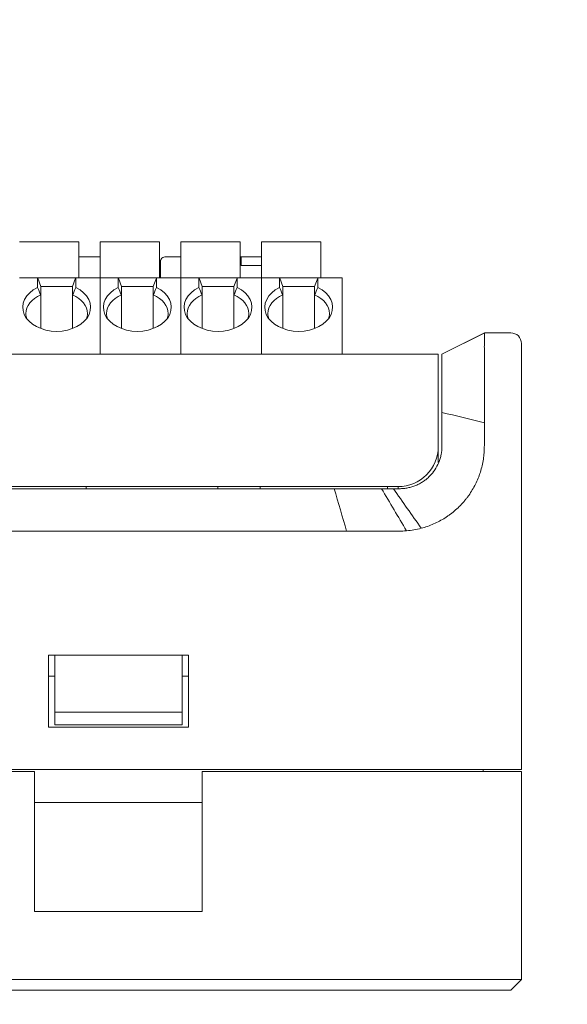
# Model space of a CAD drawing. Header units: millimetres. Extents: x -1114 to 1396, y -630 to 631.
# Tile 378 of 656: x 18 to 44, y 198 to 245. Entities that reach past the tile are written whole.
import ezdxf

# ---------------------------------------------------------------- set-up
doc = ezdxf.new("R2010")
doc.units = ezdxf.units.MM
doc.header["$MEASUREMENT"] = 0

msp = doc.modelspace()

# ---------------------------------------------------------------- linework, layer by layer
at = {"lineweight": 18}
for points, knots in [([(1038.9843, -629.7647), (1038.9843, -629.7647), (-1111.4882, -629.7647), (-1111.4882, -629.7647), (-1111.4882, -629.7647), (-1111.4882, -629.7647), (-1111.4882, 630.7883), (-1111.4882, 630.7883), (-1111.4882, 630.7883), (-1111.4882, 630.7883), (1038.9843, 630.7883), (1038.9843, 630.7883)], [0, 0, 0, 0, 0.3333333, 0.3333333, 0.3333333, 0.3333333, 0.6666667, 0.6666667, 0.6666667, 0.6666667, 1, 1, 1, 1]), ([(24.6026, 233.6768), (24.5363, 233.6768), (24.4727, 233.6505), (24.4258, 233.6036), (24.4258, 233.6036), (24.3789, 233.5567), (24.3526, 233.4931), (24.3526, 233.4268)], [0, 0, 0, 0, 0.5, 0.5, 0.5, 0.5, 1, 1, 1, 1]), ([(18.5612, 232.2235), (17.9805, 231.9441), (17.7254, 231.4297), (17.932, 230.9551), (17.932, 230.9551), (18.1387, 230.4805), (18.7589, 230.1567), (19.4612, 230.1567)], [0, 0, 0, 0, 0.5, 0.5, 0.5, 0.5, 1, 1, 1, 1]), ([(19.4612, 230.1567), (20.1635, 230.1567), (20.7837, 230.4805), (20.9903, 230.9551), (20.9903, 230.9551), (21.197, 231.4297), (20.9418, 231.9441), (20.3612, 232.2235)], [0, 0, 0, 0, 0.5, 0.5, 0.5, 0.5, 1, 1, 1, 1]), ([(22.3644, 232.2235), (21.7838, 231.9441), (21.5286, 231.4297), (21.7353, 230.9551), (21.7353, 230.9551), (21.942, 230.4805), (22.5621, 230.1567), (23.2644, 230.1567)], [0, 0, 0, 0, 0.5, 0.5, 0.5, 0.5, 1, 1, 1, 1]), ([(23.2644, 230.1567), (23.9667, 230.1567), (24.5869, 230.4805), (24.7936, 230.9551), (24.7936, 230.9551), (25.0003, 231.4297), (24.7451, 231.9441), (24.1644, 232.2235)], [0, 0, 0, 0, 0.5, 0.5, 0.5, 0.5, 1, 1, 1, 1]), ([(26.1677, 232.2235), (25.587, 231.9441), (25.3319, 231.4297), (25.5385, 230.9551), (25.5385, 230.9551), (25.7452, 230.4805), (26.3654, 230.1567), (27.0677, 230.1567)], [0, 0, 0, 0, 0.5, 0.5, 0.5, 0.5, 1, 1, 1, 1]), ([(27.0677, 230.1567), (27.77, 230.1567), (28.3902, 230.4805), (28.5968, 230.9551), (28.5968, 230.9551), (28.8035, 231.4297), (28.5483, 231.9441), (27.9677, 232.2235)], [0, 0, 0, 0, 0.5, 0.5, 0.5, 0.5, 1, 1, 1, 1]), ([(29.9709, 232.2235), (29.3903, 231.9441), (29.1351, 231.4297), (29.3418, 230.9551), (29.3418, 230.9551), (29.5485, 230.4805), (30.1687, 230.1567), (30.8709, 230.1567)], [0, 0, 0, 0, 0.5, 0.5, 0.5, 0.5, 1, 1, 1, 1]), ([(30.8709, 230.1567), (31.5732, 230.1567), (32.1934, 230.4805), (32.4001, 230.9551), (32.4001, 230.9551), (32.6068, 231.4297), (32.3516, 231.9441), (31.7709, 232.2235)], [0, 0, 0, 0, 0.5, 0.5, 0.5, 0.5, 1, 1, 1, 1]), ([(39.627, 227.0849), (39.6286, 227.1312), (39.6289, 227.1774), (39.6284, 227.2233), (39.6284, 227.2233), (39.6281, 227.2463), (39.6276, 227.2692), (39.6272, 227.2921), (39.6272, 227.2921), (39.6268, 227.315), (39.6264, 227.3378), (39.6261, 227.3606), (39.6261, 227.3606), (39.6248, 227.4518), (39.6242, 227.5423), (39.624, 227.6322), (39.624, 227.6322), (39.6237, 227.722), (39.6239, 227.8111), (39.6241, 227.8995), (39.6241, 227.8995), (39.6243, 227.9437), (39.6245, 227.9877), (39.6247, 228.0316), (39.6247, 228.0316), (39.6248, 228.0535), (39.6249, 228.0754), (39.625, 228.0972), (39.625, 228.0972), (39.6251, 228.1189), (39.6252, 228.1406), (39.6253, 228.1621), (39.6253, 228.1621), (39.6257, 228.2481), (39.6261, 228.3321), (39.6264, 228.4141), (39.6264, 228.4141), (39.6266, 228.496), (39.6267, 228.576), (39.6267, 228.6539), (39.6267, 228.6539), (39.6266, 228.7318), (39.6263, 228.8078), (39.626, 228.8816), (39.626, 228.8816), (39.6258, 228.9186), (39.6256, 228.9551), (39.6253, 228.9907), (39.6253, 228.9907), (39.6251, 229.0264), (39.6248, 229.0612), (39.6246, 229.0953), (39.6246, 229.0953), (39.624, 229.1635), (39.6235, 229.2285), (39.6231, 229.2904), (39.6231, 229.2904), (39.6227, 229.3523), (39.6224, 229.4111), (39.6226, 229.4668), (39.6226, 229.4668), (39.6226, 229.4946), (39.6228, 229.5217), (39.623, 229.548), (39.623, 229.548), (39.6232, 229.5611), (39.6234, 229.574), (39.6236, 229.5868), (39.6236, 229.5868), (39.6238, 229.5995), (39.624, 229.6121), (39.6242, 229.6244), (39.6242, 229.6244), (39.6251, 229.6737), (39.6254, 229.719), (39.6255, 229.7604), (39.6255, 229.7604), (39.6256, 229.8018), (39.6253, 229.8394), (39.6251, 229.8731), (39.6251, 229.8731), (39.625, 229.9068), (39.6248, 229.9367), (39.625, 229.9626), (39.625, 229.9626), (39.6251, 229.9756), (39.6254, 229.9876), (39.6257, 229.9986), (39.6257, 229.9986), (39.6261, 230.0096), (39.6267, 230.0196), (39.6274, 230.0285), (39.6274, 230.0285), (39.6282, 230.0375), (39.6292, 230.0453), (39.6305, 230.0521), (39.6305, 230.0521), (39.6311, 230.0555), (39.6319, 230.0587), (39.6327, 230.0616), (39.6327, 230.0616), (39.6335, 230.0644), (39.6345, 230.0671), (39.6355, 230.0694)], [0, 0, 0, 0, 0.0384615, 0.0384615, 0.0384615, 0.0384615, 0.0769231, 0.0769231, 0.0769231, 0.0769231, 0.1153846, 0.1153846, 0.1153846, 0.1153846, 0.1538462, 0.1538462, 0.1538462, 0.1538462, 0.1923077, 0.1923077, 0.1923077, 0.1923077, 0.2307692, 0.2307692, 0.2307692, 0.2307692, 0.2692308, 0.2692308, 0.2692308, 0.2692308, 0.3076923, 0.3076923, 0.3076923, 0.3076923, 0.3461538, 0.3461538, 0.3461538, 0.3461538, 0.3846154, 0.3846154, 0.3846154, 0.3846154, 0.4230769, 0.4230769, 0.4230769, 0.4230769, 0.4615385, 0.4615385, 0.4615385, 0.4615385, 0.5, 0.5, 0.5, 0.5, 0.5384615, 0.5384615, 0.5384615, 0.5384615, 0.5769231, 0.5769231, 0.5769231, 0.5769231, 0.6153846, 0.6153846, 0.6153846, 0.6153846, 0.6538462, 0.6538462, 0.6538462, 0.6538462, 0.6923077, 0.6923077, 0.6923077, 0.6923077, 0.7307692, 0.7307692, 0.7307692, 0.7307692, 0.7692308, 0.7692308, 0.7692308, 0.7692308, 0.8076923, 0.8076923, 0.8076923, 0.8076923, 0.8461538, 0.8461538, 0.8461538, 0.8461538, 0.8846154, 0.8846154, 0.8846154, 0.8846154, 0.9230769, 0.9230769, 0.9230769, 0.9230769, 0.9615385, 0.9615385, 0.9615385, 0.9615385, 1, 1, 1, 1]), ([(41.372, 229.5849), (41.372, 229.7175), (41.3194, 229.8447), (41.2256, 229.9385), (41.2256, 229.9385), (41.1318, 230.0322), (41.0047, 230.0849), (40.872, 230.0849)], [0, 0, 0, 0, 0.5, 0.5, 0.5, 0.5, 1, 1, 1, 1]), ([(37.6254, 226.8938), (37.6254, 227.0567), (37.6254, 227.2195), (37.6254, 227.38), (37.6254, 227.38), (37.6254, 227.4201), (37.6254, 227.4601), (37.6254, 227.4999), (37.6254, 227.4999), (37.6254, 227.5397), (37.6254, 227.5794), (37.6254, 227.6189), (37.6254, 227.6189), (37.6254, 227.6387), (37.6254, 227.6584), (37.6254, 227.6781), (37.6254, 227.6781), (37.6254, 227.6977), (37.6254, 227.7172), (37.6254, 227.7365), (37.6254, 227.7365), (37.6254, 227.7751), (37.6254, 227.8131), (37.6254, 227.8505), (37.6254, 227.8505), (37.6254, 227.9252), (37.6254, 227.9976), (37.6254, 228.0676), (37.6254, 228.0676), (37.6254, 228.1377), (37.6254, 228.2055), (37.6254, 228.2709), (37.6254, 228.2709), (37.6254, 228.2873), (37.6254, 228.3035), (37.6254, 228.3196), (37.6254, 228.3196), (37.6254, 228.3357), (37.6254, 228.3516), (37.6254, 228.3674), (37.6254, 228.3674), (37.6254, 228.3988), (37.6254, 228.4293), (37.6254, 228.459), (37.6254, 228.459), (37.6254, 228.5182), (37.6254, 228.5739), (37.6254, 228.6259), (37.6254, 228.6259), (37.6254, 228.678), (37.6254, 228.7265), (37.6254, 228.7712), (37.6254, 228.7712), (37.6254, 228.7824), (37.6254, 228.7934), (37.6254, 228.8041), (37.6254, 228.8041), (37.6254, 228.8147), (37.6254, 228.8251), (37.6254, 228.8352), (37.6254, 228.8352), (37.6254, 228.8554), (37.6254, 228.8744), (37.6254, 228.8922), (37.6254, 228.8922), (37.6254, 228.9279), (37.6254, 228.9589), (37.6254, 228.9851), (37.6254, 228.9851), (37.6254, 228.9982), (37.6254, 229.0102), (37.6254, 229.0208), (37.6254, 229.0208), (37.6254, 229.0314), (37.6254, 229.0405), (37.6254, 229.0482), (37.6254, 229.0482), (37.6254, 229.052), (37.6254, 229.0555), (37.6254, 229.0586), (37.6254, 229.0586), (37.6254, 229.0618), (37.6254, 229.0645), (37.6254, 229.067), (37.6254, 229.067), (37.6254, 229.072), (37.6254, 229.0757), (37.6254, 229.0785), (37.6254, 229.0785), (37.6254, 229.0841), (37.6254, 229.0859), (37.6254, 229.0859), (37.6254, 229.0859), (37.6254, 229.0859), (37.6254, 229.079), (37.6254, 229.0816)], [0, 0, 0, 0, 0.0416667, 0.0416667, 0.0416667, 0.0416667, 0.0833333, 0.0833333, 0.0833333, 0.0833333, 0.125, 0.125, 0.125, 0.125, 0.1666667, 0.1666667, 0.1666667, 0.1666667, 0.2083333, 0.2083333, 0.2083333, 0.2083333, 0.25, 0.25, 0.25, 0.25, 0.2916667, 0.2916667, 0.2916667, 0.2916667, 0.3333333, 0.3333333, 0.3333333, 0.3333333, 0.375, 0.375, 0.375, 0.375, 0.4166667, 0.4166667, 0.4166667, 0.4166667, 0.4583333, 0.4583333, 0.4583333, 0.4583333, 0.5, 0.5, 0.5, 0.5, 0.5416667, 0.5416667, 0.5416667, 0.5416667, 0.5833333, 0.5833333, 0.5833333, 0.5833333, 0.625, 0.625, 0.625, 0.625, 0.6666667, 0.6666667, 0.6666667, 0.6666667, 0.7083333, 0.7083333, 0.7083333, 0.7083333, 0.75, 0.75, 0.75, 0.75, 0.7916667, 0.7916667, 0.7916667, 0.7916667, 0.8333333, 0.8333333, 0.8333333, 0.8333333, 0.875, 0.875, 0.875, 0.875, 0.9166667, 0.9166667, 0.9166667, 0.9166667, 0.9583333, 0.9583333, 0.9583333, 0.9583333, 1, 1, 1, 1]), ([(39.6246, 225.844), (39.6227, 225.6086), (39.6261, 225.3731), (39.6264, 225.1377), (39.6264, 225.1377), (39.6267, 224.9023), (39.6239, 224.6669), (39.6098, 224.4318)], [0, 0, 0, 0, 0.5, 0.5, 0.5, 0.5, 1, 1, 1, 1]), ([(37.6254, 224.7349), (37.6254, 224.6028), (37.6124, 224.473), (37.5871, 224.3453), (37.5871, 224.3453), (37.5744, 224.2814), (37.5586, 224.2181), (37.5395, 224.1553), (37.5395, 224.1553), (37.53, 224.1239), (37.5197, 224.0926), (37.5086, 224.0615), (37.5086, 224.0615), (37.4975, 224.0305), (37.4857, 223.9998), (37.4731, 223.9696), (37.4731, 223.9696), (37.423, 223.8485), (37.3616, 223.7337), (37.2892, 223.625), (37.2892, 223.625), (37.271, 223.5979), (37.2522, 223.5711), (37.2327, 223.5447), (37.2327, 223.5447), (37.2229, 223.5315), (37.213, 223.5184), (37.2028, 223.5054), (37.2028, 223.5054), (37.1927, 223.4924), (37.1824, 223.4795), (37.1719, 223.4668), (37.1719, 223.4668), (37.1302, 223.4158), (37.0862, 223.3673), (37.0401, 223.3212), (37.0401, 223.3212), (36.994, 223.2751), (36.9458, 223.2313), (36.8955, 223.19), (36.8955, 223.19), (36.8452, 223.1486), (36.7927, 223.1096), (36.7381, 223.073), (36.7381, 223.073), (36.7108, 223.0548), (36.6829, 223.0371), (36.6547, 223.0201), (36.6547, 223.0201), (36.6265, 223.0032), (36.5979, 222.987), (36.5691, 222.9716), (36.5691, 222.9716), (36.5114, 222.9407), (36.4525, 222.9128), (36.3924, 222.8878), (36.3924, 222.8878), (36.3323, 222.8629), (36.2709, 222.8408), (36.2084, 222.8218), (36.2084, 222.8218), (36.1771, 222.8122), (36.1456, 222.8035), (36.1137, 222.7954), (36.1137, 222.7954), (36.0818, 222.7874), (36.0495, 222.7801), (36.0172, 222.7737), (36.0172, 222.7737), (35.9849, 222.7672), (35.9525, 222.7616), (35.9201, 222.7567), (35.9201, 222.7567), (35.8876, 222.7519), (35.855, 222.7479), (35.8224, 222.7446), (35.8224, 222.7446), (35.7571, 222.7382), (35.6914, 222.7349), (35.6254, 222.7349)], [0, 0, 0, 0, 0.05, 0.05, 0.05, 0.05, 0.1, 0.1, 0.1, 0.1, 0.15, 0.15, 0.15, 0.15, 0.2, 0.2, 0.2, 0.2, 0.25, 0.25, 0.25, 0.25, 0.3, 0.3, 0.3, 0.3, 0.35, 0.35, 0.35, 0.35, 0.4, 0.4, 0.4, 0.4, 0.45, 0.45, 0.45, 0.45, 0.5, 0.5, 0.5, 0.5, 0.55, 0.55, 0.55, 0.55, 0.6, 0.6, 0.6, 0.6, 0.65, 0.65, 0.65, 0.65, 0.7, 0.7, 0.7, 0.7, 0.75, 0.75, 0.75, 0.75, 0.8, 0.8, 0.8, 0.8, 0.85, 0.85, 0.85, 0.85, 0.9, 0.9, 0.9, 0.9, 0.95, 0.95, 0.95, 0.95, 1, 1, 1, 1]), ([(36.6492, 220.8681), (36.85, 220.9213), (37.0442, 220.9894), (37.232, 221.0717), (37.232, 221.0717), (37.4199, 221.1541), (37.6012, 221.2508), (37.776, 221.3623), (37.776, 221.3623), (37.7979, 221.3762), (37.8196, 221.3904), (37.8412, 221.4048), (37.8412, 221.4048), (37.8628, 221.4192), (37.8843, 221.4337), (37.9055, 221.4485), (37.9055, 221.4485), (37.948, 221.478), (37.9898, 221.5082), (38.031, 221.5391), (38.031, 221.5391), (38.1133, 221.6011), (38.1928, 221.6659), (38.2697, 221.7336), (38.2697, 221.7336), (38.4235, 221.869), (38.5665, 222.0159), (38.6986, 222.1746), (38.6986, 222.1746), (38.7316, 222.2142), (38.764, 222.2546), (38.7956, 222.2958), (38.7956, 222.2958), (38.8273, 222.3369), (38.8581, 222.3786), (38.888, 222.4208), (38.888, 222.4208), (38.9478, 222.5051), (39.004, 222.5912), (39.0567, 222.6792), (39.0567, 222.6792), (39.1094, 222.7672), (39.1586, 222.857), (39.2043, 222.9487), (39.2043, 222.9487), (39.25, 223.0404), (39.2921, 223.1339), (39.3308, 223.2293), (39.3308, 223.2293), (39.3502, 223.2769), (39.3687, 223.325), (39.3864, 223.3736), (39.3864, 223.3736), (39.404, 223.4222), (39.4208, 223.4713), (39.4366, 223.5207), (39.4366, 223.5207), (39.4683, 223.6195), (39.4959, 223.7191), (39.5195, 223.8195), (39.5195, 223.8195), (39.543, 223.9199), (39.5625, 224.0211), (39.5776, 224.1232), (39.5776, 224.1232), (39.5927, 224.2252), (39.6036, 224.3281), (39.6098, 224.4318)], [0, 0, 0, 0, 0.0588235, 0.0588235, 0.0588235, 0.0588235, 0.1176471, 0.1176471, 0.1176471, 0.1176471, 0.1764706, 0.1764706, 0.1764706, 0.1764706, 0.2352941, 0.2352941, 0.2352941, 0.2352941, 0.2941176, 0.2941176, 0.2941176, 0.2941176, 0.3529412, 0.3529412, 0.3529412, 0.3529412, 0.4117647, 0.4117647, 0.4117647, 0.4117647, 0.4705882, 0.4705882, 0.4705882, 0.4705882, 0.5294118, 0.5294118, 0.5294118, 0.5294118, 0.5882353, 0.5882353, 0.5882353, 0.5882353, 0.6470588, 0.6470588, 0.6470588, 0.6470588, 0.7058824, 0.7058824, 0.7058824, 0.7058824, 0.7647059, 0.7647059, 0.7647059, 0.7647059, 0.8235294, 0.8235294, 0.8235294, 0.8235294, 0.8823529, 0.8823529, 0.8823529, 0.8823529, 0.9411765, 0.9411765, 0.9411765, 0.9411765, 1, 1, 1, 1]), ([(32.5408, 222.7349), (32.6595, 222.7349), (32.7782, 222.7349), (32.8969, 222.7349), (32.8969, 222.7349), (33.0238, 222.7349), (33.1507, 222.7349), (33.2776, 222.7349), (33.2776, 222.7349), (33.4045, 222.7349), (33.5314, 222.7349), (33.6583, 222.7349)], [0, 0, 0, 0, 0.3333333, 0.3333333, 0.3333333, 0.3333333, 0.6666667, 0.6666667, 0.6666667, 0.6666667, 1, 1, 1, 1]), ([(33.6583, 222.7349), (33.7176, 222.7349), (33.7768, 222.7349), (33.836, 222.7349), (33.836, 222.7349), (33.8996, 222.7349), (33.9632, 222.7349), (34.0267, 222.7349), (34.0267, 222.7349), (34.0903, 222.7349), (34.1538, 222.7349), (34.2174, 222.7349)], [0, 0, 0, 0, 0.3333333, 0.3333333, 0.3333333, 0.3333333, 0.6666667, 0.6666667, 0.6666667, 0.6666667, 1, 1, 1, 1]), ([(34.2174, 222.7349), (34.2767, 222.7349), (34.3361, 222.7349), (34.3955, 222.7349), (34.3955, 222.7349), (34.459, 222.7349), (34.5224, 222.7349), (34.5859, 222.7349), (34.5859, 222.7349), (34.6494, 222.7349), (34.7129, 222.7349), (34.7764, 222.7349)], [0, 0, 0, 0, 0.3333333, 0.3333333, 0.3333333, 0.3333333, 0.6666667, 0.6666667, 0.6666667, 0.6666667, 1, 1, 1, 1]), ([(33.1287, 220.7349), (33.1287, 220.7349), (33.1287, 220.7349), (33.1287, 220.7349), (33.1287, 220.7349), (33.6006, 220.7349), (34.0709, 220.7348), (34.5418, 220.735)], [0, 0, 0, 0, 0.5, 0.5, 0.5, 0.5, 1, 1, 1, 1]), ([(34.5418, 220.735), (34.5418, 220.735), (34.5418, 220.735), (34.5418, 220.735), (34.5418, 220.735), (34.7773, 220.7351), (35.0128, 220.7343), (35.2481, 220.7356)], [0, 0, 0, 0, 0.5, 0.5, 0.5, 0.5, 1, 1, 1, 1]), ([(35.2481, 220.7356), (35.2481, 220.7356), (35.2482, 220.7356), (35.2482, 220.7356), (35.2482, 220.7356), (35.4835, 220.737), (35.7194, 220.7276), (35.954, 220.7479)], [0, 0, 0, 0, 0.5, 0.5, 0.5, 0.5, 1, 1, 1, 1]), ([(35.954, 220.7479), (35.954, 220.7479), (35.9541, 220.7479), (35.9541, 220.7479), (35.9541, 220.7479), (36.1888, 220.7682), (36.4217, 220.8078), (36.6492, 220.8681)], [0, 0, 0, 0, 0.5, 0.5, 0.5, 0.5, 1, 1, 1, 1])]:
    msp.add_open_spline(points, degree=3, knots=knots, dxfattribs=at)
for points in [[(20.5112, 234.3768), (20.5112, 234.3768), (17.7112, 234.3768), (17.7112, 234.3768)], [(20.5112, 232.6768), (20.5112, 232.6768), (20.5112, 234.3768), (20.5112, 234.3768)], [(24.3144, 234.3768), (24.3144, 234.3768), (21.5144, 234.3768), (21.5144, 234.3768)], [(21.5144, 234.3768), (21.5144, 234.3768), (21.5144, 232.6768), (21.5144, 232.6768)], [(24.3144, 232.6768), (24.3144, 232.6768), (24.3144, 234.3768), (24.3144, 234.3768)], [(25.3177, 234.3768), (25.3177, 234.3768), (25.3177, 232.6768), (25.3177, 232.6768)], [(28.1177, 234.3768), (28.1177, 234.3768), (25.3177, 234.3768), (25.3177, 234.3768)], [(28.1177, 232.6768), (28.1177, 232.6768), (28.1177, 234.3768), (28.1177, 234.3768)], [(31.9209, 234.3768), (31.9209, 234.3768), (29.1209, 234.3768), (29.1209, 234.3768)], [(29.1209, 234.3768), (29.1209, 234.3768), (29.1209, 232.6768), (29.1209, 232.6768)], [(31.9209, 232.6768), (31.9209, 232.6768), (31.9209, 234.3768), (31.9209, 234.3768)], [(21.5144, 233.6768), (21.5144, 233.6768), (20.5112, 233.6768), (20.5112, 233.6768)], [(20.5112, 233.6768), (20.5112, 233.6768), (21.5144, 233.6768), (21.5144, 233.6768)], [(25.3177, 233.6768), (25.3177, 233.6768), (24.6026, 233.6768), (24.6026, 233.6768)], [(24.6026, 233.6768), (24.6026, 233.6768), (25.3177, 233.6768), (25.3177, 233.6768)], [(28.1526, 233.6768), (28.1526, 233.6768), (28.1177, 233.6768), (28.1177, 233.6768)], [(28.1177, 233.6768), (28.1177, 233.6768), (28.1526, 233.6768), (28.1526, 233.6768)], [(28.1526, 233.6768), (28.1526, 233.6768), (28.1526, 233.4268), (28.1526, 233.4268)], [(28.1526, 233.6768), (28.1526, 233.6768), (28.6526, 233.6768), (28.6526, 233.6768)], [(28.1526, 233.6768), (28.1526, 233.6768), (28.1526, 233.4268), (28.1526, 233.4268)], [(29.1026, 233.6768), (29.1026, 233.6768), (28.6526, 233.6768), (28.6526, 233.6768)], [(29.1209, 233.6761), (29.1148, 233.6766), (29.1087, 233.6768), (29.1026, 233.6768)], [(24.3526, 233.4268), (24.3526, 233.4737), (24.3394, 233.5197), (24.3144, 233.5595)], [(24.3144, 233.2568), (24.3144, 233.2568), (24.3526, 233.2568), (24.3526, 233.2568)], [(24.3526, 232.6767), (24.3526, 232.6767), (24.3526, 233.4268), (24.3526, 233.4268)], [(24.3526, 232.6767), (24.3526, 232.6767), (24.3526, 233.4268), (24.3526, 233.4268)], [(24.3526, 232.6768), (24.3526, 232.6768), (24.3526, 233.2568), (24.3526, 233.2568)], [(28.1526, 233.4268), (28.1526, 233.4268), (28.1526, 233.2568), (28.1526, 233.2568)], [(29.1026, 233.2568), (29.1026, 233.2568), (28.1526, 233.2568), (28.1526, 233.2568)], [(29.1026, 233.2568), (29.1026, 233.2568), (29.1209, 233.2568), (29.1209, 233.2568)], [(17.7079, 232.6768), (17.7079, 232.6768), (18.5612, 232.6768), (18.5612, 232.6768)], [(18.5612, 232.6768), (18.5612, 232.6768), (17.7079, 232.6768), (17.7079, 232.6768)], [(18.5612, 232.6768), (18.5612, 232.6768), (20.3612, 232.6768), (20.3612, 232.6768)], [(18.5612, 232.6768), (18.5612, 232.6768), (18.5628, 232.6724), (18.5659, 232.6639)], [(20.3565, 232.6639), (20.3596, 232.6724), (20.3612, 232.6767), (20.3612, 232.6768)], [(20.3612, 232.6768), (20.3612, 232.6768), (21.5112, 232.6768), (21.5112, 232.6768)], [(20.3612, 232.6768), (20.3612, 232.6768), (21.5112, 232.6768), (21.5112, 232.6768)], [(21.5112, 232.6768), (21.5112, 232.6768), (22.3644, 232.6768), (22.3644, 232.6768)], [(21.5112, 232.627), (21.5112, 232.627), (21.5112, 232.6768), (21.5112, 232.6768)], [(22.3644, 232.6768), (22.3644, 232.6768), (21.5112, 232.6768), (21.5112, 232.6768)], [(21.5112, 232.627), (21.5112, 232.627), (21.5112, 232.6768), (21.5112, 232.6768)], [(22.3644, 232.6768), (22.3644, 232.6768), (24.1644, 232.6768), (24.1644, 232.6768)], [(22.3644, 232.6768), (22.3644, 232.6768), (22.366, 232.6724), (22.3691, 232.6639)], [(24.1597, 232.6639), (24.1628, 232.6724), (24.1644, 232.6767), (24.1644, 232.6768)], [(24.1644, 232.6768), (24.1644, 232.6768), (25.3144, 232.6768), (25.3144, 232.6768)], [(24.1644, 232.6768), (24.1644, 232.6768), (25.3144, 232.6768), (25.3144, 232.6768)], [(25.3144, 232.6768), (25.3144, 232.6768), (26.1677, 232.6768), (26.1677, 232.6768)], [(25.3144, 232.627), (25.3144, 232.627), (25.3144, 232.6768), (25.3144, 232.6768)], [(25.3144, 232.627), (25.3144, 232.627), (25.3144, 232.6768), (25.3144, 232.6768)], [(26.1677, 232.6768), (26.1677, 232.6768), (25.3144, 232.6768), (25.3144, 232.6768)], [(26.1677, 232.6768), (26.1677, 232.6768), (27.9677, 232.6768), (27.9677, 232.6768)], [(26.1677, 232.6768), (26.1677, 232.6768), (26.1693, 232.6724), (26.1724, 232.6639)], [(27.963, 232.6639), (27.9661, 232.6724), (27.9677, 232.6767), (27.9677, 232.6768)], [(27.9677, 232.6768), (27.9677, 232.6768), (29.1177, 232.6768), (29.1177, 232.6768)], [(27.9677, 232.6768), (27.9677, 232.6768), (29.1177, 232.6768), (29.1177, 232.6768)], [(29.1177, 232.6768), (29.1177, 232.6768), (29.9709, 232.6768), (29.9709, 232.6768)], [(29.1177, 232.627), (29.1177, 232.627), (29.1177, 232.6768), (29.1177, 232.6768)], [(29.1177, 232.627), (29.1177, 232.627), (29.1177, 232.6768), (29.1177, 232.6768)], [(29.9709, 232.6768), (29.9709, 232.6768), (29.1177, 232.6768), (29.1177, 232.6768)], [(29.9709, 232.6768), (29.9709, 232.6768), (31.7709, 232.6768), (31.7709, 232.6768)], [(29.9709, 232.6768), (29.9709, 232.6768), (29.9725, 232.6724), (29.9757, 232.6639)], [(31.7662, 232.6639), (31.7693, 232.6724), (31.7709, 232.6767), (31.7709, 232.6768)], [(31.7709, 232.6768), (31.7709, 232.6768), (32.9209, 232.6768), (32.9209, 232.6768)], [(31.7709, 232.6768), (31.7709, 232.6768), (32.9209, 232.6768), (32.9209, 232.6768)], [(32.9209, 232.627), (32.9209, 232.627), (32.9209, 232.6768), (32.9209, 232.6768)], [(18.5659, 232.6639), (18.5628, 232.6553), (18.5612, 232.6428), (18.5612, 232.627)], [(18.5612, 232.627), (18.5612, 232.627), (18.5612, 232.2235), (18.5612, 232.2235)], [(18.7112, 231.8741), (18.6612, 231.9911), (18.6112, 232.1075), (18.5612, 232.2235)], [(18.7112, 232.2647), (18.7112, 232.2647), (18.5659, 232.6639), (18.5659, 232.6639)], [(18.7112, 232.2647), (18.7112, 232.2647), (19.4612, 232.2647), (19.4612, 232.2647)], [(18.7112, 231.8741), (18.7112, 231.8741), (18.7112, 232.2647), (18.7112, 232.2647)], [(20.2112, 232.2647), (20.2112, 232.2647), (19.4612, 232.2647), (19.4612, 232.2647)], [(20.2112, 232.2647), (20.2112, 232.2647), (20.3565, 232.6639), (20.3565, 232.6639)], [(20.2112, 231.8741), (20.2112, 231.8741), (20.2112, 232.2647), (20.2112, 232.2647)], [(20.3612, 232.2235), (20.3111, 232.1075), (20.2611, 231.9911), (20.2112, 231.8741)], [(20.3565, 232.6639), (20.3596, 232.6553), (20.3612, 232.6428), (20.3612, 232.627)], [(20.3612, 232.627), (20.3612, 232.627), (20.3612, 232.2235), (20.3612, 232.2235)], [(21.5112, 229.0847), (21.5112, 229.0847), (21.5112, 232.627), (21.5112, 232.627)], [(21.5112, 229.0847), (21.5112, 229.0847), (21.5112, 232.627), (21.5112, 232.627)], [(22.3691, 232.6639), (22.366, 232.6553), (22.3644, 232.6428), (22.3644, 232.627)], [(22.3644, 232.627), (22.3644, 232.627), (22.3644, 232.2235), (22.3644, 232.2235)], [(22.5144, 231.8741), (22.4645, 231.9911), (22.4145, 232.1075), (22.3644, 232.2235)], [(22.5144, 232.2647), (22.5144, 232.2647), (22.3691, 232.6639), (22.3691, 232.6639)], [(22.5144, 232.2647), (22.5144, 232.2647), (23.2644, 232.2647), (23.2644, 232.2647)], [(22.5144, 231.8741), (22.5144, 231.8741), (22.5144, 232.2647), (22.5144, 232.2647)], [(23.2644, 232.2647), (23.2644, 232.2647), (24.0144, 232.2647), (24.0144, 232.2647)], [(24.0144, 232.2647), (24.0144, 232.2647), (24.1597, 232.6639), (24.1597, 232.6639)], [(24.0144, 231.8741), (24.0144, 231.8741), (24.0144, 232.2647), (24.0144, 232.2647)], [(24.1644, 232.2235), (24.1144, 232.1075), (24.0644, 231.9911), (24.0144, 231.8741)], [(24.1597, 232.6639), (24.1628, 232.6553), (24.1644, 232.6428), (24.1644, 232.627)], [(24.1644, 232.627), (24.1644, 232.627), (24.1644, 232.2235), (24.1644, 232.2235)], [(25.3144, 229.0847), (25.3144, 229.0847), (25.3144, 232.627), (25.3144, 232.627)], [(25.3144, 229.0847), (25.3144, 229.0847), (25.3144, 232.627), (25.3144, 232.627)], [(26.1724, 232.6639), (26.1693, 232.6553), (26.1677, 232.6428), (26.1677, 232.627)], [(26.1677, 232.627), (26.1677, 232.627), (26.1677, 232.2235), (26.1677, 232.2235)], [(26.3177, 231.8741), (26.2677, 231.9911), (26.2177, 232.1075), (26.1677, 232.2235)], [(26.3177, 232.2647), (26.3177, 232.2647), (26.1724, 232.6639), (26.1724, 232.6639)], [(26.3177, 232.2647), (26.3177, 232.2647), (27.0677, 232.2647), (27.0677, 232.2647)], [(26.3177, 231.8741), (26.3177, 231.8741), (26.3177, 232.2647), (26.3177, 232.2647)], [(27.8177, 232.2647), (27.8177, 232.2647), (27.0677, 232.2647), (27.0677, 232.2647)], [(27.8177, 232.2647), (27.8177, 232.2647), (27.963, 232.6639), (27.963, 232.6639)], [(27.8177, 231.8741), (27.8177, 231.8741), (27.8177, 232.2647), (27.8177, 232.2647)], [(27.9677, 232.2235), (27.9176, 232.1075), (27.8676, 231.9911), (27.8177, 231.8741)], [(27.963, 232.6639), (27.9661, 232.6553), (27.9677, 232.6428), (27.9677, 232.627)], [(27.9677, 232.627), (27.9677, 232.627), (27.9677, 232.2235), (27.9677, 232.2235)], [(29.1177, 229.0847), (29.1177, 229.0847), (29.1177, 232.627), (29.1177, 232.627)], [(29.1177, 229.0847), (29.1177, 229.0847), (29.1177, 232.627), (29.1177, 232.627)], [(29.9757, 232.6639), (29.9725, 232.6553), (29.9709, 232.6428), (29.9709, 232.627)], [(29.9709, 232.627), (29.9709, 232.627), (29.9709, 232.2235), (29.9709, 232.2235)], [(30.1209, 231.8741), (30.071, 231.9911), (30.021, 232.1075), (29.9709, 232.2235)], [(30.1209, 232.2647), (30.1209, 232.2647), (29.9757, 232.6639), (29.9757, 232.6639)], [(30.1209, 232.2647), (30.1209, 232.2647), (30.8709, 232.2647), (30.8709, 232.2647)], [(30.1209, 231.8741), (30.1209, 231.8741), (30.1209, 232.2647), (30.1209, 232.2647)], [(31.6209, 232.2647), (31.6209, 232.2647), (30.8709, 232.2647), (30.8709, 232.2647)], [(31.6209, 232.2647), (31.6209, 232.2647), (31.7662, 232.6639), (31.7662, 232.6639)], [(31.6209, 231.8741), (31.6209, 231.8741), (31.6209, 232.2647), (31.6209, 232.2647)], [(31.7709, 232.2235), (31.7209, 232.1075), (31.6709, 231.9911), (31.6209, 231.8741)], [(31.7662, 232.6639), (31.7694, 232.6553), (31.7709, 232.6428), (31.7709, 232.627)], [(31.7709, 232.627), (31.7709, 232.627), (31.7709, 232.2235), (31.7709, 232.2235)], [(32.9209, 229.0847), (32.9209, 229.0847), (32.9209, 232.627), (32.9209, 232.627)], [(18.7112, 231.8741), (18.2767, 231.6885), (18.0112, 231.3556), (18.0112, 230.9966)], [(18.7112, 231.8741), (18.7112, 231.8741), (18.7112, 230.3282), (18.7112, 230.3282)], [(20.2112, 230.3282), (20.2112, 230.3282), (20.2112, 231.8741), (20.2112, 231.8741)], [(20.9112, 230.9966), (20.9112, 231.3556), (20.6457, 231.6885), (20.2112, 231.8741)], [(22.5144, 231.8741), (22.0799, 231.6885), (21.8144, 231.3556), (21.8144, 230.9966)], [(22.5144, 231.8741), (22.5144, 231.8741), (22.5144, 230.3282), (22.5144, 230.3282)], [(24.0144, 230.3282), (24.0144, 230.3282), (24.0144, 231.8741), (24.0144, 231.8741)], [(24.7144, 230.9966), (24.7144, 231.3556), (24.4489, 231.6885), (24.0144, 231.8741)], [(26.3177, 231.8741), (25.8832, 231.6885), (25.6177, 231.3556), (25.6177, 230.9966)], [(26.3177, 231.8741), (26.3177, 231.8741), (26.3177, 230.3282), (26.3177, 230.3282)], [(27.8177, 230.3282), (27.8177, 230.3282), (27.8177, 231.8741), (27.8177, 231.8741)], [(28.5177, 230.9966), (28.5177, 231.3556), (28.2522, 231.6885), (27.8177, 231.8741)], [(30.1209, 231.8741), (29.6865, 231.6885), (29.4209, 231.3556), (29.4209, 230.9966)], [(30.1209, 231.8741), (30.1209, 231.8741), (30.1209, 230.3282), (30.1209, 230.3282)], [(31.6209, 230.3282), (31.6209, 230.3282), (31.6209, 231.8741), (31.6209, 231.8741)], [(32.3209, 230.9966), (32.3209, 231.3556), (32.0554, 231.6885), (31.6209, 231.8741)], [(18.0112, 230.9966), (18.0112, 230.9139), (18.0253, 230.8315), (18.0534, 230.7511)], [(20.8683, 230.7493), (20.8968, 230.8302), (20.9112, 230.9133), (20.9112, 230.9966)], [(21.8144, 230.9966), (21.8144, 230.9135), (21.8287, 230.8307), (21.857, 230.75)], [(24.6714, 230.7488), (24.7, 230.8299), (24.7144, 230.9131), (24.7144, 230.9966)], [(25.6177, 230.9966), (25.6177, 230.9136), (25.632, 230.8308), (25.6602, 230.7502)], [(28.4748, 230.7492), (28.5033, 230.8301), (28.5177, 230.9132), (28.5177, 230.9966)], [(29.4209, 230.9966), (29.4209, 230.9134), (29.4353, 230.8304), (29.4637, 230.7495)], [(32.278, 230.7489), (32.3065, 230.83), (32.3209, 230.9131), (32.3209, 230.9966)], [(39.6226, 230.085), (39.6226, 230.085), (37.6254, 229.0851), (37.6254, 229.0851)], [(39.6385, 230.0807), (39.6385, 230.0807), (37.6254, 229.0832), (37.6254, 229.0832)], [(40.872, 230.0849), (40.872, 230.0849), (39.6332, 230.0849), (39.6332, 230.0849)], [(39.6332, 230.0849), (39.6398, 230.0849), (39.6399, 230.0798), (39.6356, 230.0696)], [(39.6338, 230.0849), (39.6338, 230.0849), (40.2529, 230.0849), (40.2529, 230.0849)], [(40.2529, 230.0849), (40.2529, 230.0849), (40.872, 230.0849), (40.872, 230.0849)], [(41.372, 229.5849), (41.372, 229.5849), (41.372, 227.0849), (41.372, 227.0849)], [(-18.7527, 229.0847), (-18.7527, 229.0847), (37.4529, 229.0847), (37.4529, 229.0847)], [(37.4529, 229.0847), (37.4529, 229.0847), (-18.7527, 229.0847), (-18.7527, 229.0847)], [(37.4529, 229.0847), (37.4529, 229.0847), (37.4529, 227.0847), (37.4529, 227.0847)], [(37.4529, 227.0847), (37.4529, 227.0847), (37.4529, 224.7347), (37.4529, 224.7347)], [(37.6254, 226.3348), (37.6254, 226.5212), (37.6254, 226.7075), (37.6254, 226.8938)], [(39.627, 227.0849), (39.621, 226.9067), (39.6281, 226.7284), (39.6264, 226.5502)], [(41.372, 227.0849), (41.372, 227.0849), (41.372, 209.4903), (41.372, 209.4903)], [(41.372, 227.0849), (41.372, 227.0849), (41.372, 209.4903), (41.372, 209.4903)], [(39.6246, 225.844), (38.9582, 226.0076), (38.2917, 226.1712), (37.6253, 226.3348)], [(37.6254, 225.2174), (37.6254, 225.5899), (37.6254, 225.9624), (37.6254, 226.3348)], [(39.6264, 226.5502), (39.6242, 226.3148), (39.6264, 226.0794), (39.6246, 225.844)], [(37.6254, 225.2174), (37.6254, 225.0566), (37.6254, 224.8957), (37.6254, 224.7349)], [(35.5529, 222.8347), (36.6022, 222.8347), (37.4529, 223.6854), (37.4529, 224.7347)], [(37.4529, 223.9651), (37.4529, 223.9651), (37.4529, 224.7347), (37.4529, 224.7347)], [(35.5529, 222.8347), (35.5529, 222.8347), (14.2501, 222.8347), (14.2501, 222.8347)], [(15.3501, 222.7349), (15.3501, 222.7349), (32.5408, 222.7349), (32.5408, 222.7349)], [(20.8501, 222.8347), (20.8501, 222.8347), (20.8501, 222.7349), (20.8501, 222.7349)], [(27.0529, 222.8347), (27.0529, 222.8347), (27.0529, 222.7349), (27.0529, 222.7349)], [(29.0529, 222.8347), (29.0529, 222.8347), (29.0529, 222.7349), (29.0529, 222.7349)], [(32.5408, 222.7349), (32.7368, 222.0682), (32.9327, 221.4016), (33.1287, 220.7349)], [(34.7764, 222.735), (35.169, 222.0727), (35.5615, 221.4103), (35.954, 220.7479)], [(34.7764, 222.7349), (34.9627, 222.7349), (35.149, 222.7349), (35.3354, 222.7349)], [(35.0526, 222.8347), (35.0526, 222.8347), (35.0526, 222.7349), (35.0526, 222.7349)], [(35.0527, 222.7349), (35.0527, 222.7349), (35.0527, 222.8347), (35.0527, 222.8347)], [(35.3354, 222.7354), (35.7733, 222.1132), (36.2113, 221.4907), (36.6492, 220.8681)], [(35.3354, 222.7349), (35.432, 222.7349), (35.5287, 222.7349), (35.6254, 222.7349)], [(35.5526, 222.7349), (35.5526, 222.7349), (35.5526, 222.8347), (35.5526, 222.8347)], [(14.3501, 220.7349), (14.3501, 220.7349), (33.1287, 220.7349), (33.1287, 220.7349)], [(19.072, 211.4903), (19.072, 211.4903), (19.072, 214.8903), (19.072, 214.8903)], [(19.072, 214.8903), (19.072, 214.8903), (25.672, 214.8903), (25.672, 214.8903)], [(19.372, 214.2779), (19.372, 214.2779), (19.372, 214.8903), (19.372, 214.8903)], [(25.372, 214.8903), (25.372, 214.8903), (25.372, 214.2779), (25.372, 214.2779)], [(25.672, 214.8903), (25.672, 214.8903), (25.672, 211.4903), (25.672, 211.4903)], [(19.372, 214.2779), (19.372, 214.2779), (19.372, 212.1903), (19.372, 212.1903)], [(25.372, 212.1903), (25.372, 212.1903), (25.372, 214.2779), (25.372, 214.2779)], [(19.372, 213.8903), (19.372, 213.8903), (19.072, 213.8903), (19.072, 213.8903)], [(25.6722, 213.8903), (25.6722, 213.8903), (25.372, 213.8903), (25.372, 213.8903)], [(19.372, 212.1903), (19.372, 212.1903), (25.372, 212.1903), (25.372, 212.1903)], [(19.372, 211.5903), (19.372, 211.5903), (19.372, 212.1903), (19.372, 212.1903)], [(25.372, 212.1903), (25.372, 212.1903), (25.372, 211.5903), (25.372, 211.5903)], [(25.672, 211.4903), (25.672, 211.4903), (19.072, 211.4903), (19.072, 211.4903)], [(25.372, 211.5903), (25.372, 211.5903), (19.372, 211.5903), (19.372, 211.5903)], [(-115.128, 209.4903), (-115.128, 209.4903), (40.872, 209.4903), (40.872, 209.4903)], [(39.572, 209.4903), (39.572, 209.4903), (39.572, 209.3903), (39.572, 209.3903)], [(41.372, 209.4903), (41.372, 209.4903), (40.872, 209.4903), (40.872, 209.4903)], [(-31.178, 209.3903), (-31.178, 209.3903), (18.422, 209.3903), (18.422, 209.3903)], [(18.422, 209.3903), (18.422, 209.3903), (18.422, 202.7917), (18.422, 202.7917)], [(26.322, 209.3903), (26.322, 209.3903), (40.872, 209.3903), (40.872, 209.3903)], [(26.322, 202.7917), (26.322, 202.7917), (26.322, 209.3903), (26.322, 209.3903)], [(40.872, 209.3903), (40.872, 209.3903), (41.372, 209.3903), (41.372, 209.3903)], [(41.372, 209.3903), (41.372, 209.3903), (41.372, 199.5849), (41.372, 199.5849)], [(41.372, 209.3903), (41.372, 209.3903), (41.372, 199.5849), (41.372, 199.5849)], [(18.422, 207.9346), (18.422, 207.9346), (26.322, 207.9346), (26.322, 207.9346)], [(26.322, 202.7917), (26.322, 202.7917), (18.422, 202.7917), (18.422, 202.7917)], [(-4.628, 199.5849), (-4.628, 199.5849), (40.872, 199.5849), (40.872, 199.5849)], [(40.872, 199.0849), (40.872, 199.0849), (41.372, 199.5849), (41.372, 199.5849)], [(41.372, 199.5849), (41.372, 199.5849), (40.872, 199.5849), (40.872, 199.5849)], [(40.872, 199.0849), (40.872, 199.0849), (-4.628, 199.0849), (-4.628, 199.0849)]]:
    msp.add_open_spline(points, degree=3, dxfattribs=at)

doc.saveas('drawing.dxf')
